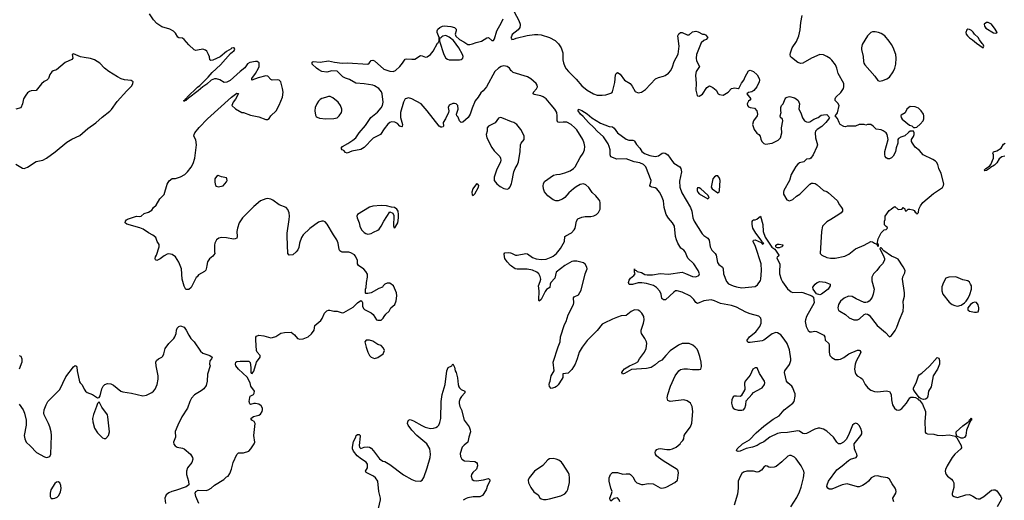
# Model space of a CAD drawing. Header units: inches. Extents: x 1449094 to 1618372, y 389908 to 534307.
# Tile 295 of 494: x 1514216 to 1525799, y 462486 to 468141. Entities that reach past the tile are written whole.
import ezdxf

# ---------------------------------------------------------------- set-up
doc = ezdxf.new("R2010")
doc.units = ezdxf.units.IN
doc.header["$MEASUREMENT"] = 0
doc.layers.add('B5416', color=7, linetype='Continuous')
doc.layers.add('B5426', color=7, linetype='Continuous')

msp = doc.modelspace()

# ---------------------------------------------------------------- linework, layer by layer
at = {"layer": 'B5416', "color": 5}
for points, elevation in [([(1516323, 462450), (1516289, 462531), (1516282, 462570), (1516289, 462591), (1516315, 462605), (1516410, 462601), (1516432, 462608), (1516470, 462630), (1516510, 462666), (1516618, 462730), (1516650, 462762), (1516668, 462772), (1516690, 462802), (1516710, 462854), (1516729, 462931), (1516770, 463025), (1516790, 463045), (1516850, 463046), (1516910, 463063), (1516937, 463090), (1516973, 463150), (1516981, 463170), (1516972, 463250), (1516985, 463390), (1516973, 463413), (1516948, 463430), (1516934, 463450), (1516966, 463474), (1517030, 463488), (1517050, 463501), (1517068, 463530), (1517073, 463550), (1517071, 463571), (1517058, 463598), (1517030, 463617), (1516990, 463627), (1516970, 463627), (1516930, 463615), (1516922, 463622), (1516917, 463650), (1516923, 463697), (1516929, 463711), (1516967, 463733), (1516975, 463745), (1516978, 463770), (1516937, 463830), (1516927, 463870), (1516894, 463934), (1516789, 464030), (1516759, 464070), (1516755, 464090), (1516758, 464110), (1516770, 464118), (1516810, 464123), (1516910, 464123), (1516927, 464107), (1516936, 464050), (1516934, 463990), (1516941, 463981), (1516950, 463978), (1516960, 463990), (1516970, 464007), (1517002, 464110), (1517044, 464170), (1517044, 464190), (1517009, 464230), (1517004, 464250), (1516993, 464370), (1516994, 464406), (1517002, 464418), (1517030, 464431), (1517090, 464423), (1517170, 464399), (1517190, 464401), (1517230, 464415), (1517290, 464451), (1517330, 464461), (1517410, 464465), (1517450, 464432), (1517485, 464390), (1517510, 464381), (1517553, 464387), (1517610, 464410), (1517650, 464445), (1517679, 464490), (1517690, 464542), (1517757, 464603), (1517773, 464627), (1517802, 464690), (1517830, 464717), (1517850, 464724), (1517863, 464723), (1517910, 464711), (1517951, 464711), (1518010, 464691), (1518030, 464696), (1518141, 464759), (1518190, 464811), (1518230, 464838), (1518242, 464830), (1518250, 464814), (1518251, 464770), (1518262, 464742), (1518272, 464730), (1518350, 464691), (1518374, 464674), (1518414, 464610), (1518430, 464605), (1518470, 464606), (1518492, 464628), (1518502, 464650), (1518524, 464676), (1518563, 464710), (1518582, 464750), (1518631, 464789), (1518647, 464833), (1518654, 464894), (1518648, 464928), (1518614, 465010), (1518570, 465042), (1518540, 465040), (1518511, 465029), (1518492, 465010), (1518485, 464995), (1518440, 464980), (1518350, 464929), (1518310, 464918), (1518290, 464918), (1518284, 464924), (1518285, 464970), (1518294, 464990), (1518297, 465050), (1518309, 465110), (1518306, 465146), (1518290, 465178), (1518266, 465206), (1518202, 465250), (1518189, 465270), (1518189, 465310), (1518163, 465363), (1518154, 465374), (1518110, 465399), (1518090, 465404), (1518010, 465405), (1517993, 465413), (1517983, 465423), (1517976, 465436), (1517964, 465510), (1517949, 465550), (1517908, 465608), (1517835, 465735), (1517810, 465762), (1517790, 465769), (1517770, 465769), (1517730, 465759), (1517630, 465686), (1517551, 465610), (1517530, 465577), (1517508, 465512), (1517500, 465460), (1517490, 465435), (1517470, 465409), (1517430, 465374), (1517388, 465370), (1517369, 465390), (1517361, 465590), (1517364, 465630), (1517388, 465790), (1517391, 465830), (1517386, 465870), (1517370, 465909), (1517350, 465932), (1517270, 465962), (1517196, 466016), (1517169, 466030), (1517130, 466036), (1517110, 466034), (1517050, 466008), (1516970, 465944), (1516837, 465810), (1516799, 465750), (1516778, 465690), (1516772, 465650), (1516776, 465590), (1516770, 465569), (1516750, 465561), (1516730, 465560), (1516650, 465575), (1516590, 465578), (1516558, 465570), (1516531, 465550), (1516511, 465510), (1516507, 465490), (1516507, 465410), (1516511, 465389), (1516490, 465358), (1516451, 465329), (1516426, 465294), (1516416, 465250), (1516415, 465225), (1516405, 465195), (1516390, 465178), (1516320, 465140), (1516304, 465116), (1516292, 465108), (1516232, 464990), (1516207, 464967), (1516170, 464966), (1516150, 465006), (1516129, 465089), (1516119, 465210), (1516089, 465289), (1516049, 465350), (1516010, 465378), (1515970, 465385), (1515950, 465382), (1515916, 465364), (1515870, 465326), (1515830, 465309), (1515816, 465316), (1515809, 465330), (1515814, 465350), (1515825, 465370), (1515859, 465470), (1515856, 465496), (1515834, 465530), (1515817, 465577), (1515784, 465604), (1515730, 465632), (1515670, 465675), (1515630, 465692), (1515477, 465737), (1515458, 465750), (1515462, 465770), (1515474, 465786), (1515486, 465794), (1515590, 465831), (1515630, 465826), (1515646, 465830), (1515679, 465861), (1515730, 465878), (1515770, 465902), (1515789, 465930), (1515822, 465958), (1515865, 466035), (1515916, 466084), (1515953, 466207), (1515974, 466246), (1516010, 466271), (1516050, 466271), (1516109, 466291), (1516159, 466321), (1516190, 466351), (1516234, 466406), (1516259, 466450), (1516278, 466510), (1516296, 466670), (1516289, 466729), (1516265, 466770), (1516267, 466790), (1516278, 466810), (1516328, 466872), (1516425, 466975), (1516709, 467231), (1516770, 467275), (1516790, 467274), (1516754, 467206), (1516728, 467170), (1516711, 467130), (1516754, 467094), (1516830, 467051), (1516850, 467051), (1516930, 467019), (1517030, 466999), (1517110, 466965), (1517130, 466965), (1517150, 466979), (1517171, 467009), (1517232, 467070), (1517270, 467136), (1517308, 467230), (1517314, 467290), (1517308, 467330), (1517289, 467409), (1517270, 467430), (1517250, 467433), (1517188, 467428), (1517170, 467436), (1517136, 467476), (1517110, 467481), (1517021, 467459), (1516946, 467430), (1516949, 467450), (1516992, 467508), (1517026, 467570), (1517032, 467590), (1517034, 467634), (1517010, 467649), (1516990, 467649), (1516924, 467636), (1516897, 467623), (1516864, 467576), (1516810, 467533), (1516694, 467426), (1516655, 467405), (1516623, 467403), (1516570, 467435), (1516530, 467447), (1516510, 467447), (1516469, 467431), (1516416, 467384), (1516369, 467351), (1516317, 467303), (1516201, 467219), (1516190, 467206), (1516177, 467203), (1516170, 467190), (1516153, 467187), (1516150, 467178), (1516147, 467190), (1516155, 467195), (1516168, 467192), (1516163, 467203), (1516166, 467210), (1516181, 467219), (1516185, 467230), (1516310, 467348), (1516334, 467366), (1516435, 467465), (1516481, 467519), (1516578, 467610), (1516696, 467744), (1516718, 467762), (1516735, 467770), (1516748, 467790), (1516738, 467810), (1516730, 467812), (1516710, 467805), (1516703, 467797), (1516650, 467768), (1516574, 467706), (1516490, 467667), (1516463, 467663), (1516455, 467670), (1516450, 467706), (1516439, 467730), (1516417, 467770), (1516402, 467782), (1516370, 467794), (1516310, 467781), (1516290, 467780), (1516270, 467786), (1516205, 467845), (1516150, 467908), (1516130, 467922), (1516088, 467928), (1516076, 467936), (1516050, 467983), (1516025, 468005), (1515981, 468030), (1515890, 468058), (1515830, 468096), (1515790, 468139), (1515745, 468210)], 660), ([(1520000, 467538), (1519999, 467539), (1519980, 467570), (1519952, 467590), (1519910, 467598), (1519880, 467590), (1519850, 467571), (1519806, 467530), (1519708, 467350), (1519670, 467305), (1519641, 467279), (1519610, 467230), (1519574, 467186), (1519538, 467102), (1519517, 467030), (1519491, 466989), (1519430, 466936), (1519409, 466930), (1519392, 466950), (1519374, 466994), (1519359, 467010), (1519355, 467030), (1519373, 467087), (1519369, 467130), (1519350, 467152), (1519330, 467157), (1519310, 467154), (1519270, 467135), (1519255, 467110), (1519264, 467070), (1519262, 467050), (1519226, 466974), (1519196, 466930), (1519202, 466890), (1519198, 466882), (1519184, 466876), (1519170, 466877), (1519149, 466890), (1519009, 467070), (1518939, 467150), (1518830, 467212), (1518790, 467221), (1518765, 467215), (1518750, 467209), (1518731, 467170), (1518696, 467050), (1518698, 466990), (1518718, 466910), (1518716, 466884), (1518710, 466881), (1518690, 466890), (1518659, 466919), (1518630, 466936), (1518590, 466940), (1518570, 466931), (1518548, 466912), (1518503, 466857), (1518462, 466790), (1518373, 466747), (1518270, 466638), (1518230, 466615), (1518125, 466595), (1518070, 466569), (1518050, 466578), (1518030, 466602), (1518009, 466609), (1517998, 466630), (1518015, 466650), (1518077, 466683), (1518136, 466724), (1518169, 466751), (1518208, 466810), (1518285, 466895), (1518347, 466990), (1518425, 467055), (1518470, 467104), (1518484, 467130), (1518493, 467170), (1518482, 467270), (1518472, 467292), (1518440, 467330), (1518390, 467364), (1518370, 467371), (1518270, 467387), (1518170, 467396), (1518097, 467437), (1518050, 467452), (1518019, 467470), (1517950, 467534), (1517890, 467539), (1517830, 467525), (1517770, 467533), (1517735, 467550), (1517709, 467570), (1517658, 467618), (1517655, 467630), (1517658, 467642), (1517670, 467651), (1517750, 467641), (1517850, 467659), (1517921, 467641), (1518010, 467631), (1518073, 467633), (1518310, 467619), (1518329, 467630), (1518350, 467662), (1518370, 467666), (1518390, 467656), (1518501, 467561), (1518570, 467534), (1518610, 467532), (1518636, 467544), (1518688, 467592), (1518720, 467630), (1518750, 467676), (1518770, 467681), (1518830, 467675), (1518863, 467677), (1518930, 467718), (1518950, 467717), (1518990, 467702), (1519010, 467704), (1519049, 467730), (1519082, 467770), (1519130, 467865), (1519138, 467870), (1519149, 467891), (1519149, 467930), (1519129, 467991), (1519129, 468011), (1519135, 468030), (1519158, 468050), (1519190, 468066), (1519210, 468070), (1519290, 468063), (1519331, 468050), (1519351, 468030), (1519351, 468010), (1519339, 467970), (1519346, 467946), (1519390, 467910), (1519442, 467882), (1519490, 467850), (1519511, 467849), (1519544, 467856), (1519587, 467873), (1519650, 467890), (1519710, 467928), (1519730, 467933), (1519770, 467896), (1519790, 467896), (1519803, 467917), (1519828, 468010), (1519886, 468110), (1519902, 468150)], 640), ([(1520000, 467945), (1519994, 467930), (1520000, 467920)], 640), ([(1514170, 466443), (1514250, 466395), (1514270, 466390), (1514310, 466406), (1514410, 466472), (1514490, 466490), (1514530, 466510), (1514634, 466586), (1514770, 466699), (1514830, 466735), (1514923, 466777), (1515020, 466860), (1515114, 466926), (1515186, 466994), (1515276, 467064), (1515296, 467084), (1515362, 467178), (1515475, 467305), (1515537, 467363), (1515548, 467390), (1515551, 467411), (1515527, 467427), (1515450, 467434), (1515410, 467446), (1515367, 467467), (1515267, 467530), (1515216, 467570), (1515161, 467630), (1515096, 467670), (1515050, 467686), (1514975, 467695), (1514930, 467706), (1514850, 467738), (1514835, 467730), (1514841, 467690), (1514830, 467674), (1514750, 467637), (1514650, 467553), (1514610, 467539), (1514593, 467527), (1514570, 467495), (1514555, 467450), (1514535, 467430), (1514506, 467414), (1514474, 467386), (1514411, 467310), (1514350, 467304), (1514330, 467295), (1514310, 467279), (1514287, 467253), (1514261, 467210), (1514248, 467150), (1514230, 467105), (1514170, 467087)], 680), ([(1520000, 466941), (1519890, 466985), (1519870, 466989), (1519850, 466982), (1519810, 466929), (1519730, 466889), (1519716, 466870), (1519715, 466830), (1519703, 466790), (1519713, 466750), (1519770, 466639), (1519797, 466597), (1519863, 466530), (1519874, 466510), (1519876, 466490), (1519871, 466470), (1519826, 466370), (1519799, 466290), (1519799, 466250), (1519831, 466210), (1519870, 466178), (1519910, 466156), (1519950, 466147), (1519970, 466156), (1519987, 466173), (1520000, 466214)], 660), ([(1520000, 465241), (1519990, 465248), (1519950, 465294), (1519925, 465330), (1519918, 465350), (1519914, 465386), (1519923, 465397), (1519970, 465401), (1519990, 465397), (1520000, 465393)], 640), ([(1514210, 463618), (1514256, 463550), (1514275, 463510), (1514291, 463430), (1514291, 463370), (1514271, 463250), (1514276, 463210), (1514292, 463170), (1514344, 463124), (1514414, 463050), (1514510, 462998), (1514530, 462991), (1514548, 462992), (1514570, 463002), (1514581, 463030), (1514589, 463250), (1514586, 463290), (1514573, 463350), (1514557, 463390), (1514505, 463490), (1514501, 463510), (1514506, 463550), (1514527, 463610), (1514549, 463650), (1514687, 463790), (1514759, 463941), (1514850, 464056), (1514870, 464071), (1514884, 464064), (1514890, 464054), (1514891, 464009), (1514921, 463881), (1514926, 463870), (1514950, 463845), (1514974, 463794), (1514990, 463771), (1515010, 463756), (1515071, 463731), (1515130, 463692), (1515150, 463694), (1515163, 463717), (1515184, 463796), (1515199, 463830), (1515218, 463850), (1515250, 463859), (1515290, 463855), (1515321, 463841), (1515406, 463770), (1515430, 463761), (1515530, 463748), (1515665, 463715), (1515710, 463723), (1515770, 463753), (1515790, 463771), (1515810, 463795), (1515834, 463850), (1515846, 463910), (1515846, 463950), (1515822, 464070), (1515819, 464110), (1515825, 464130), (1515849, 464151), (1515889, 464170), (1515899, 464181), (1515913, 464210), (1515927, 464273), (1515970, 464332), (1516029, 464391), (1516042, 464410), (1516059, 464450), (1516062, 464490), (1516070, 464512), (1516090, 464531), (1516110, 464538), (1516150, 464522), (1516176, 464490), (1516205, 464430), (1516230, 464392), (1516270, 464352), (1516343, 464243), (1516370, 464218), (1516454, 464190), (1516482, 464170), (1516474, 464150), (1516452, 464128), (1516451, 464090), (1516458, 464070), (1516426, 463970), (1516423, 463890), (1516410, 463838), (1516381, 463799), (1516350, 463773), (1516274, 463726), (1516239, 463690), (1516219, 463650), (1516191, 463570), (1516125, 463470), (1516076, 463370), (1516046, 463294), (1516048, 463230), (1516025, 463170), (1516030, 463147), (1516046, 463126), (1516070, 463113), (1516130, 463099), (1516150, 463090), (1516225, 463030), (1516250, 462990), (1516253, 462970), (1516240, 462930), (1516192, 462868), (1516178, 462830), (1516179, 462790), (1516203, 462710), (1516206, 462670), (1516176, 462644), (1516050, 462601), (1516005, 462590), (1515970, 462573), (1515941, 462550), (1515924, 462510), (1515931, 462450)], 660), ([(1514210, 464192), (1514230, 464182), (1514241, 464150), (1514241, 464110), (1514211, 464030)], 660), ([(1518423, 462323), (1518462, 462490), (1518462, 462510), (1518441, 462590), (1518428, 462710), (1518401, 462750), (1518378, 462770), (1518292, 462812), (1518283, 462830), (1518306, 462870), (1518308, 462910), (1518294, 462934), (1518237, 462970), (1518188, 463010), (1518143, 463063), (1518133, 463090), (1518131, 463110), (1518143, 463177), (1518169, 463230), (1518173, 463250), (1518190, 463262), (1518210, 463259), (1518221, 463250), (1518222, 463242), (1518211, 463130), (1518215, 463110), (1518222, 463102), (1518230, 463097), (1518269, 463111), (1518310, 463114), (1518330, 463111), (1518350, 463100), (1518379, 463070), (1518450, 462976), (1518490, 462947), (1518510, 462941), (1518570, 462908), (1518730, 462787), (1518830, 462732), (1518870, 462715), (1518930, 462713), (1518950, 462722), (1518970, 462755), (1519010, 462867), (1519045, 462990), (1519048, 463028), (1519040, 463090), (1519007, 463150), (1518888, 463250), (1518830, 463310), (1518786, 463370), (1518779, 463390), (1518781, 463410), (1518790, 463431), (1518810, 463437), (1518850, 463420), (1518946, 463366), (1518988, 463348), (1519050, 463333), (1519085, 463335), (1519110, 463341), (1519130, 463353), (1519146, 463370), (1519160, 463400), (1519172, 463448), (1519175, 463650), (1519188, 463730), (1519220, 463850), (1519241, 464010), (1519258, 464050), (1519298, 464070), (1519310, 464092), (1519330, 464054), (1519340, 464010), (1519350, 463990), (1519366, 463926), (1519374, 463850), (1519382, 463822), (1519389, 463809), (1519410, 463791), (1519451, 463770), (1519451, 463750), (1519412, 463708), (1519396, 463684), (1519385, 463650), (1519386, 463626), (1519395, 463590), (1519412, 463550), (1519446, 463430), (1519503, 463350), (1519517, 463317), (1519521, 463290), (1519498, 463230), (1519487, 463170), (1519444, 463136), (1519422, 463110), (1519397, 463037), (1519401, 463001), (1519419, 462970), (1519450, 462951), (1519570, 462942), (1519590, 462931), (1519598, 462918), (1519602, 462890), (1519590, 462854), (1519547, 462813), (1519531, 462790), (1519526, 462770), (1519539, 462730), (1519559, 462719), (1519590, 462717), (1519671, 462729), (1519730, 462744), (1519747, 462727), (1519748, 462710), (1519721, 462659), (1519705, 462610), (1519659, 462541), (1519630, 462526), (1519550, 462529), (1519490, 462517), (1519470, 462508), (1519434, 462486)], 640)]:
    msp.add_lwpolyline(points, dxfattribs=dict(at, elevation=elevation))
for points, elevation in [([(1519230, 467955), (1519194, 467946), (1519181, 467939), (1519170, 467926), (1519158, 467922), (1519153, 467907), (1519153, 467887), (1519206, 467730), (1519229, 467689), (1519250, 467675), (1519270, 467669), (1519390, 467669), (1519410, 467673), (1519429, 467690), (1519432, 467710), (1519427, 467730), (1519384, 467810), (1519318, 467898), (1519270, 467935)], 640), ([(1517870, 467236), (1517850, 467236), (1517813, 467227), (1517770, 467215), (1517750, 467203), (1517730, 467181), (1517711, 467150), (1517693, 467110), (1517688, 467068), (1517697, 467017), (1517703, 467003), (1517714, 466994), (1517744, 466984), (1517816, 466976), (1517910, 466979), (1517950, 466988), (1517976, 467010), (1518001, 467050), (1518005, 467070), (1518005, 467090), (1517989, 467130), (1517961, 467170), (1517902, 467222)], 660), ([(1516550, 466308), (1516530, 466298), (1516512, 466270), (1516511, 466230), (1516518, 466190), (1516530, 466181), (1516550, 466176), (1516610, 466186), (1516650, 466232), (1516656, 466250), (1516655, 466270), (1516650, 466279), (1516592, 466292)], 660), ([(1519590, 466208), (1519547, 466150), (1519536, 466110), (1519541, 466081), (1519550, 466072), (1519570, 466092), (1519615, 466170), (1519618, 466190), (1519607, 466207)], 660), ([(1518470, 465955), (1518370, 465949), (1518330, 465935), (1518192, 465850), (1518182, 465830), (1518186, 465810), (1518211, 465751), (1518219, 465710), (1518239, 465670), (1518270, 465638), (1518290, 465626), (1518310, 465619), (1518350, 465624), (1518379, 465641), (1518430, 465663), (1518444, 465676), (1518470, 465710), (1518499, 465770), (1518570, 465882), (1518604, 465864), (1518617, 465837), (1518613, 465713), (1518618, 465698), (1518630, 465694), (1518664, 465750), (1518673, 465810), (1518674, 465850), (1518668, 465890), (1518653, 465913), (1518626, 465930), (1518590, 465935), (1518532, 465952)], 660), ([(1518330, 464369), (1518291, 464369), (1518278, 464350), (1518291, 464290), (1518310, 464231), (1518330, 464191), (1518350, 464171), (1518390, 464156), (1518430, 464167), (1518493, 464210), (1518506, 464250), (1518498, 464278), (1518470, 464306), (1518430, 464321), (1518370, 464360)], 660), ([(1515150, 463646), (1515130, 463626), (1515121, 463590), (1515085, 463495), (1515073, 463450), (1515075, 463410), (1515095, 463335), (1515130, 463282), (1515190, 463222), (1515210, 463212), (1515230, 463212), (1515262, 463250), (1515273, 463290), (1515255, 463470), (1515249, 463490), (1515183, 463583)], 660), ([(1514670, 462704), (1514650, 462699), (1514630, 462683), (1514584, 462610), (1514574, 462570), (1514576, 462530), (1514588, 462508), (1514610, 462508), (1514630, 462511), (1514657, 462523), (1514677, 462543), (1514696, 462584), (1514704, 462624), (1514701, 462661), (1514690, 462693)], 660)]:
    msp.add_lwpolyline(points, close=True, dxfattribs=dict(at, elevation=elevation))
at = {"layer": 'B5426', "color": 5}
for points, elevation in [([(1520000, 468329), (1520010, 468310), (1520035, 468235), (1520088, 468130), (1520104, 468090), (1520105, 468075), (1520101, 468050), (1520079, 468021), (1520010, 467969), (1520000, 467945)], 640), ([(1520000, 467920), (1520006, 467910), (1520030, 467911), (1520056, 467924), (1520186, 467954), (1520273, 467967), (1520310, 467968), (1520350, 467963), (1520448, 467932), (1520516, 467896), (1520556, 467856), (1520587, 467810), (1520604, 467750), (1520605, 467670), (1520613, 467633), (1520629, 467590), (1520645, 467565), (1520673, 467530), (1520762, 467442), (1520830, 467363), (1520891, 467311), (1520967, 467267), (1521010, 467255), (1521070, 467252), (1521110, 467256), (1521181, 467279), (1521190, 467291), (1521219, 467401), (1521227, 467493), (1521233, 467507), (1521250, 467518), (1521280, 467500), (1521330, 467430), (1521396, 467390), (1521421, 467361), (1521456, 467296), (1521490, 467279), (1521530, 467287), (1521579, 467321), (1521695, 467445), (1521730, 467462), (1521790, 467475), (1521810, 467484), (1521848, 467512), (1521875, 467545), (1521895, 467585), (1521914, 467650), (1521964, 467736), (1521975, 467830), (1521960, 467950), (1521970, 467976), (1521990, 467991), (1522010, 467991), (1522070, 467965), (1522090, 467965), (1522130, 467999), (1522170, 468005), (1522199, 467999), (1522250, 467971), (1522270, 467971), (1522283, 467963), (1522312, 467930), (1522292, 467910), (1522263, 467897), (1522232, 467868), (1522179, 467730), (1522174, 467690), (1522179, 467659), (1522214, 467590), (1522175, 467530), (1522166, 467490), (1522173, 467390), (1522171, 467311), (1522186, 467250), (1522190, 467245), (1522210, 467241), (1522250, 467266), (1522298, 467342), (1522330, 467365), (1522370, 467345), (1522410, 467311), (1522432, 467270), (1522450, 467261), (1522490, 467255), (1522550, 467287), (1522590, 467331), (1522630, 467339), (1522670, 467331), (1522680, 467340), (1522707, 467393), (1522734, 467430), (1522749, 467470), (1522790, 467538), (1522810, 467546), (1522850, 467531), (1522893, 467493), (1522916, 467450), (1522921, 467430), (1522916, 467410), (1522887, 467353), (1522853, 467307), (1522828, 467292), (1522790, 467286), (1522771, 467270), (1522818, 467210), (1522807, 467193), (1522790, 467184), (1522774, 467150), (1522779, 467130), (1522790, 467116), (1522810, 467107), (1522859, 467099), (1522886, 467070), (1522895, 467030), (1522891, 467010), (1522847, 466950), (1522836, 466910), (1522858, 466850), (1522887, 466807), (1522910, 466791), (1522926, 466770), (1522934, 466734), (1522946, 466710), (1522970, 466685), (1522990, 466676), (1523070, 466688), (1523137, 466723), (1523168, 466752), (1523183, 466810), (1523177, 466870), (1523195, 466950), (1523189, 466969), (1523168, 466990), (1523162, 467010), (1523175, 467050), (1523169, 467069), (1523169, 467110), (1523178, 467130), (1523198, 467150), (1523222, 467210), (1523230, 467222), (1523246, 467230), (1523270, 467236), (1523330, 467222), (1523351, 467211), (1523372, 467190), (1523391, 467150), (1523384, 467124), (1523382, 467090), (1523405, 467045), (1523425, 466985), (1523450, 466951), (1523470, 466941), (1523490, 466936), (1523510, 466941), (1523558, 466970), (1523609, 466991), (1523644, 467016), (1523670, 467023), (1523710, 467025), (1523742, 466990), (1523732, 466970), (1523701, 466930), (1523654, 466886), (1523596, 466850), (1523579, 466830), (1523574, 466810), (1523577, 466750), (1523601, 466670), (1523594, 466646), (1523551, 466550), (1523522, 466510), (1523510, 466504), (1523470, 466499), (1523442, 466470), (1523390, 466456), (1523370, 466441), (1523347, 466413), (1523290, 466319), (1523271, 466250), (1523207, 466130), (1523201, 466110), (1523202, 466090), (1523242, 466022), (1523270, 466011), (1523290, 466018), (1523310, 466026), (1523355, 466065), (1523395, 466090), (1523510, 466205), (1523530, 466217), (1523550, 466218), (1523572, 466212), (1523597, 466197), (1523670, 466133), (1523710, 466119), (1523730, 466106), (1523833, 466013), (1523861, 465961), (1523885, 465930), (1523895, 465910), (1523895, 465890), (1523879, 465870), (1523854, 465850), (1523760, 465790), (1523710, 465764), (1523662, 465710), (1523649, 465649), (1523631, 465391), (1523652, 465370), (1523710, 465345), (1523755, 465335), (1523810, 465336), (1523922, 465358), (1523970, 465382), (1524050, 465447), (1524150, 465488), (1524230, 465531), (1524250, 465526), (1524270, 465511), (1524300, 465500), (1524310, 465474), (1524318, 465482), (1524318, 465490), (1524310, 465506), (1524302, 465502), (1524316, 465564), (1524350, 465634), (1524386, 465670), (1524410, 465674), (1524426, 465690), (1524422, 465702), (1524410, 465706), (1524388, 465728), (1524388, 465770), (1524398, 465790), (1524398, 465830), (1524443, 465897), (1524468, 465910), (1524490, 465932), (1524510, 465942), (1524550, 465907), (1524589, 465911), (1524602, 465918), (1524611, 465931), (1524630, 465914), (1524634, 465894), (1524650, 465892), (1524668, 465910), (1524687, 465913), (1524724, 465904), (1524737, 465897), (1524750, 465878), (1524766, 465866), (1524770, 465854), (1524788, 465872), (1524794, 465910), (1524813, 465950), (1524841, 465990), (1524965, 466095), (1525070, 466166), (1525085, 466190), (1525087, 466210), (1525057, 466330), (1525030, 466389), (1525018, 466438), (1525003, 466463), (1524990, 466478), (1524958, 466498), (1524846, 466550), (1524802, 466602), (1524750, 466641), (1524717, 466690), (1524709, 466710), (1524709, 466730), (1524730, 466765), (1524739, 466790), (1524739, 466810), (1524730, 466828), (1524690, 466829), (1524670, 466815), (1524630, 466775), (1524580, 466760), (1524555, 466745), (1524546, 466730), (1524545, 466690), (1524525, 466635), (1524519, 466590), (1524510, 466569), (1524490, 466535), (1524470, 466514), (1524450, 466504), (1524430, 466504), (1524410, 466515), (1524399, 466530), (1524394, 466554), (1524393, 466590), (1524433, 466730), (1524419, 466790), (1524409, 466810), (1524399, 466819), (1524375, 466835), (1524350, 466844), (1524290, 466855), (1524258, 466890), (1524230, 466908), (1524190, 466908), (1524170, 466902), (1524150, 466908), (1524090, 466908), (1524050, 466888), (1523951, 466889), (1523930, 466882), (1523910, 466884), (1523869, 466910), (1523855, 466930), (1523838, 466978), (1523808, 467010), (1523830, 467034), (1523835, 467045), (1523855, 467130), (1523840, 467160), (1523808, 467190), (1523808, 467210), (1523818, 467230), (1523875, 467285), (1523909, 467330), (1523913, 467350), (1523912, 467390), (1523843, 467510), (1523830, 467570), (1523814, 467610), (1523770, 467667), (1523750, 467684), (1523710, 467710), (1523670, 467727), (1523630, 467732), (1523530, 467690), (1523430, 467629), (1523405, 467625), (1523370, 467639), (1523295, 467695), (1523285, 467710), (1523281, 467730), (1523284, 467750), (1523302, 467810), (1523356, 467884), (1523383, 467950), (1523398, 468022), (1523406, 468110), (1523422, 468190)], 640), ([(1520000, 465393), (1520050, 465371), (1520070, 465371), (1520170, 465390), (1520190, 465385), (1520250, 465342), (1520290, 465329), (1520350, 465319), (1520410, 465324), (1520470, 465346), (1520490, 465357), (1520530, 465392), (1520578, 465450), (1520625, 465530), (1520631, 465589), (1520640, 465600), (1520706, 465634), (1520738, 465670), (1520750, 465690), (1520765, 465770), (1520783, 465797), (1520830, 465819), (1520870, 465826), (1520934, 465826), (1520970, 465835), (1521002, 465850), (1521026, 465874), (1521044, 465910), (1521046, 465986), (1521039, 466010), (1521030, 466024), (1520992, 466070), (1520950, 466107), (1520910, 466165), (1520877, 466197), (1520850, 466210), (1520810, 466201), (1520764, 466176), (1520730, 466153), (1520675, 466105), (1520630, 466048), (1520603, 466030), (1520550, 466011), (1520522, 466010), (1520490, 466023), (1520430, 466069), (1520390, 466115), (1520377, 466150), (1520374, 466186), (1520377, 466210), (1520390, 466236), (1520494, 466310), (1520530, 466320), (1520575, 466325), (1520630, 466340), (1520690, 466364), (1520731, 466390), (1520750, 466410), (1520810, 466518), (1520846, 466570), (1520861, 466610), (1520864, 466650), (1520856, 466690), (1520839, 466730), (1520770, 466844), (1520748, 466870), (1520702, 466910), (1520654, 466934), (1520610, 466937), (1520570, 466931), (1520550, 466935), (1520540, 466950), (1520540, 467010), (1520534, 467050), (1520513, 467090), (1520470, 467140), (1520409, 467209), (1520375, 467235), (1520347, 467247), (1520270, 467261), (1520255, 467270), (1520261, 467290), (1520294, 467326), (1520306, 467350), (1520302, 467370), (1520290, 467390), (1520230, 467446), (1520190, 467470), (1520020, 467520), (1520000, 467538)], 640), ([(1524500, 462470), (1524490, 462490), (1524488, 462510), (1524522, 462570), (1524527, 462590), (1524524, 462610), (1524515, 462630), (1524479, 462679), (1524450, 462735), (1524424, 462750), (1524350, 462761), (1524310, 462773), (1524270, 462771), (1524233, 462750), (1524201, 462710), (1524174, 462686), (1524130, 462660), (1524090, 462645), (1524070, 462645), (1523950, 462680), (1523890, 462667), (1523770, 462618), (1523738, 462618), (1523721, 462630), (1523713, 462650), (1523715, 462670), (1523730, 462710), (1523830, 462844), (1523893, 462890), (1523965, 462955), (1523990, 462970), (1524055, 462990), (1524069, 463010), (1524065, 463030), (1524052, 463052), (1524038, 463090), (1524033, 463150), (1524110, 463247), (1524121, 463270), (1524122, 463290), (1524110, 463330), (1524090, 463366), (1524070, 463387), (1524050, 463392), (1524033, 463387), (1524014, 463370), (1523966, 463254), (1523938, 463202), (1523909, 463171), (1523870, 463152), (1523850, 463152), (1523830, 463172), (1523790, 463230), (1523710, 463298), (1523670, 463324), (1523630, 463337), (1523610, 463335), (1523570, 463322), (1523470, 463272), (1523450, 463267), (1523430, 463272), (1523390, 463300), (1523370, 463305), (1523250, 463286), (1523170, 463281), (1523130, 463272), (1523040, 463230), (1522970, 463175), (1522926, 463154), (1522890, 463130), (1522835, 463110), (1522764, 463096), (1522690, 463064), (1522670, 463061), (1522647, 463067), (1522658, 463090), (1522721, 463150), (1522802, 463198), (1522880, 463280), (1522970, 463357), (1523080, 463440), (1523150, 463479), (1523210, 463550), (1523311, 463630), (1523327, 463650), (1523339, 463710), (1523338, 463738), (1523328, 463768), (1523312, 463810), (1523298, 463830), (1523251, 463870), (1523235, 463890), (1523214, 463990), (1523218, 464010), (1523270, 464085), (1523287, 464130), (1523287, 464150), (1523270, 464256), (1523244, 464330), (1523210, 464384), (1523170, 464432), (1523130, 464457), (1523110, 464459), (1523070, 464444), (1522970, 464372), (1522950, 464363), (1522810, 464342), (1522790, 464343), (1522778, 464350), (1522774, 464370), (1522800, 464410), (1522876, 464470), (1522922, 464530), (1522937, 464570), (1522939, 464610), (1522934, 464630), (1522911, 464651), (1522810, 464679), (1522758, 464698), (1522650, 464757), (1522590, 464777), (1522460, 464800), (1522390, 464834), (1522350, 464844), (1522265, 464835), (1522190, 464802), (1522170, 464815), (1522148, 464850), (1522106, 464890), (1522010, 464936), (1521950, 464952), (1521930, 464950), (1521910, 464937), (1521813, 464847), (1521790, 464844), (1521770, 464861), (1521762, 464910), (1521746, 464946), (1521706, 464990), (1521672, 465012), (1521590, 465039), (1521533, 465047), (1521490, 465047), (1521425, 465025), (1521386, 465026), (1521379, 465050), (1521384, 465076), (1521401, 465099), (1521442, 465130), (1521458, 465150), (1521448, 465172), (1521450, 465211), (1521454, 465194), (1521470, 465192), (1521480, 465180), (1521530, 465167), (1521570, 465142), (1521598, 465138), (1521659, 465141), (1521750, 465154), (1521850, 465149), (1522009, 465169), (1522050, 465156), (1522130, 465119), (1522170, 465115), (1522205, 465130), (1522213, 465150), (1522198, 465190), (1522146, 465270), (1522077, 465337), (1522043, 465410), (1522028, 465428), (1521992, 465452), (1521958, 465510), (1521942, 465550), (1521932, 465590), (1521918, 465710), (1521897, 465750), (1521847, 465807), (1521822, 465850), (1521799, 465930), (1521789, 466010), (1521767, 466070), (1521743, 466110), (1521710, 466151), (1521690, 466163), (1521651, 466171), (1521638, 466178), (1521630, 466190), (1521642, 466230), (1521644, 466250), (1521583, 466410), (1521556, 466436), (1521510, 466458), (1521443, 466470), (1521350, 466503), (1521242, 466502), (1521170, 466529), (1521163, 466550), (1521161, 466610), (1521150, 466650), (1521139, 466679), (1521101, 466741), (1521083, 466763), (1521008, 466830), (1520971, 466871), (1520906, 466930), (1520843, 467003), (1520813, 467030), (1520787, 467070), (1520788, 467090), (1520830, 467071), (1520892, 467032), (1520946, 466986), (1521050, 466922), (1521150, 466884), (1521190, 466879), (1521210, 466863), (1521250, 466810), (1521350, 466734), (1521382, 466722), (1521430, 466723), (1521439, 466719), (1521450, 466711), (1521473, 466673), (1521510, 466630), (1521536, 466590), (1521566, 466566), (1521630, 466542), (1521690, 466533), (1521730, 466540), (1521773, 466570), (1521790, 466574), (1521810, 466569), (1521842, 466550), (1521894, 466474), (1521913, 466453), (1521980, 466410), (1521994, 466390), (1522000, 466350), (1521979, 466241), (1521982, 466170), (1522004, 466104), (1522109, 465930), (1522122, 465890), (1522135, 465810), (1522149, 465770), (1522243, 465623), (1522263, 465603), (1522312, 465572), (1522320, 465560), (1522326, 465546), (1522337, 465470), (1522357, 465430), (1522396, 465390), (1522408, 465370), (1522424, 465284), (1522441, 465261), (1522482, 465230), (1522491, 465211), (1522497, 465150), (1522530, 465059), (1522553, 465033), (1522608, 465008), (1522650, 464997), (1522710, 464988), (1522870, 465001), (1522897, 465023), (1522930, 465071), (1522936, 465090), (1522943, 465190), (1522939, 465270), (1522871, 465471), (1522843, 465530), (1522850, 465547), (1522870, 465550), (1522938, 465518), (1522950, 465505), (1522958, 465502), (1522969, 465510), (1522956, 465516), (1522951, 465530), (1522874, 465630), (1522842, 465690), (1522832, 465730), (1522833, 465767), (1522840, 465780), (1522850, 465786), (1522870, 465787), (1522886, 465794), (1522930, 465831), (1522960, 465730), (1522964, 465650), (1522984, 465584), (1523063, 465463), (1523100, 465440), (1523145, 465370), (1523141, 465359), (1523126, 465350), (1523124, 465336), (1523157, 465270), (1523160, 465250), (1523154, 465190), (1523156, 465150), (1523174, 465090), (1523190, 465056), (1523250, 464976), (1523290, 464939), (1523310, 464933), (1523410, 464934), (1523430, 464930), (1523533, 464893), (1523556, 464876), (1523561, 464810), (1523470, 464650), (1523461, 464610), (1523458, 464590), (1523468, 464530), (1523490, 464486), (1523510, 464470), (1523530, 464469), (1523570, 464475), (1523590, 464473), (1523674, 464430), (1523689, 464410), (1523693, 464370), (1523735, 464330), (1523739, 464310), (1523737, 464230), (1523748, 464190), (1523770, 464165), (1523810, 464144), (1523850, 464142), (1523870, 464148), (1523910, 464167), (1523970, 464211), (1524070, 464254), (1524090, 464254), (1524099, 464250), (1524110, 464230), (1524105, 464210), (1524055, 464125), (1524043, 464090), (1524038, 464030), (1524044, 463990), (1524052, 463972), (1524069, 463949), (1524110, 463928), (1524131, 463911), (1524161, 463850), (1524195, 463810), (1524230, 463781), (1524270, 463767), (1524310, 463764), (1524410, 463776), (1524450, 463767), (1524466, 463730), (1524470, 463670), (1524483, 463610), (1524506, 463570), (1524530, 463550), (1524550, 463546), (1524570, 463550), (1524595, 463565), (1524650, 463630), (1524688, 463692), (1524700, 463700), (1524730, 463701), (1524754, 463694), (1524782, 463682), (1524790, 463670), (1524803, 463663), (1524838, 463618), (1524870, 463530), (1524873, 463507), (1524864, 463410), (1524866, 463306), (1524868, 463288), (1524877, 463277), (1524894, 463270), (1524970, 463265), (1525010, 463254), (1525069, 463249), (1525150, 463258), (1525219, 463239), (1525240, 463220), (1525292, 463130), (1525295, 463105), (1525288, 463090), (1525218, 463030), (1525186, 462990), (1525125, 462890), (1525107, 462850), (1525104, 462830), (1525107, 462810), (1525116, 462790), (1525131, 462771), (1525176, 462736), (1525194, 462714), (1525204, 462690), (1525204, 462636), (1525185, 462565), (1525185, 462550), (1525190, 462542), (1525210, 462531), (1525250, 462521), (1525348, 462552), (1525390, 462553), (1525430, 462535), (1525470, 462506), (1525490, 462502), (1525510, 462504), (1525556, 462530), (1525650, 462604), (1525670, 462610), (1525690, 462610), (1525710, 462596), (1525758, 462530), (1525766, 462510), (1525763, 462490), (1525714, 462410)], 620), ([(1520000, 466214), (1520005, 466230), (1520031, 466350), (1520046, 466390), (1520070, 466430), (1520084, 466470), (1520105, 466590), (1520109, 466670), (1520117, 466690), (1520149, 466730), (1520149, 466770), (1520144, 466790), (1520113, 466850), (1520064, 466910), (1520030, 466930), (1520000, 466941)], 660), ([(1525806, 466534), (1525770, 466527), (1525737, 466503), (1525710, 466458), (1525684, 466430), (1525636, 466404), (1525625, 466390), (1525590, 466366), (1525570, 466362), (1525562, 466370), (1525582, 466390), (1525624, 466416), (1525641, 466439), (1525670, 466510), (1525672, 466552), (1525664, 466570), (1525673, 466587), (1525710, 466600), (1525761, 466630), (1525790, 466676), (1525809, 466690)], 620), ([(1521275, 462470), (1521269, 462490), (1521250, 462514), (1521210, 462509), (1521170, 462478), (1521162, 462490), (1521159, 462510), (1521179, 462561), (1521184, 462590), (1521169, 462630), (1521149, 462710), (1521149, 462750), (1521168, 462790), (1521190, 462812), (1521250, 462812), (1521310, 462792), (1521350, 462798), (1521390, 462796), (1521402, 462790), (1521430, 462762), (1521456, 462710), (1521478, 462690), (1521530, 462672), (1521550, 462672), (1521610, 462685), (1521670, 462679), (1521750, 462634), (1521770, 462630), (1521810, 462635), (1521830, 462644), (1521925, 462695), (1521955, 462725), (1521968, 462810), (1521964, 462830), (1521959, 462839), (1521949, 462850), (1521785, 462950), (1521732, 462990), (1521709, 463010), (1521696, 463030), (1521692, 463050), (1521695, 463065), (1521710, 463084), (1521730, 463092), (1521750, 463094), (1521830, 463084), (1521870, 463086), (1521894, 463090), (1521939, 463110), (1521986, 463150), (1521995, 463165), (1522019, 463190), (1522029, 463210), (1522033, 463250), (1522043, 463270), (1522109, 463350), (1522125, 463395), (1522136, 463530), (1522127, 463590), (1522106, 463630), (1522070, 463658), (1522030, 463667), (1521867, 463647), (1521842, 463662), (1521833, 463693), (1521840, 463730), (1521872, 463830), (1521927, 463950), (1521969, 464010), (1521990, 464024), (1522028, 464032), (1522073, 464033), (1522130, 464024), (1522210, 464026), (1522229, 464031), (1522238, 464062), (1522232, 464110), (1522217, 464177), (1522196, 464236), (1522184, 464264), (1522161, 464290), (1522133, 464313), (1522091, 464331), (1522010, 464330), (1521968, 464312), (1521870, 464244), (1521816, 464190), (1521770, 464136), (1521730, 464116), (1521690, 464080), (1521643, 464050), (1521590, 464038), (1521413, 464027), (1521330, 463977), (1521306, 463970), (1521301, 463990), (1521310, 464010), (1521330, 464033), (1521390, 464070), (1521461, 464099), (1521486, 464114), (1521507, 464150), (1521567, 464230), (1521587, 464273), (1521594, 464330), (1521590, 464350), (1521570, 464389), (1521530, 464450), (1521526, 464470), (1521526, 464490), (1521553, 464570), (1521561, 464610), (1521557, 464650), (1521534, 464690), (1521510, 464712), (1521490, 464722), (1521450, 464726), (1521410, 464709), (1521350, 464659), (1521290, 464655), (1521250, 464642), (1521190, 464619), (1521090, 464571), (1521070, 464557), (1521010, 464486), (1520892, 464368), (1520832, 464288), (1520798, 464230), (1520775, 464150), (1520750, 464090), (1520710, 464025), (1520670, 463984), (1520607, 463973), (1520604, 463930), (1520595, 463910), (1520550, 463845), (1520530, 463827), (1520510, 463815), (1520470, 463802), (1520450, 463824), (1520445, 463850), (1520447, 463870), (1520456, 463890), (1520467, 463950), (1520504, 464010), (1520493, 464110), (1520550, 464291), (1520575, 464350), (1520578, 464410), (1520626, 464554), (1520644, 464590), (1520669, 464669), (1520730, 464790), (1520735, 464810), (1520730, 464870), (1520739, 464881), (1520790, 464905), (1520821, 464959), (1520870, 465150), (1520890, 465210), (1520887, 465230), (1520870, 465265), (1520850, 465282), (1520770, 465301), (1520730, 465300), (1520710, 465295), (1520630, 465250), (1520528, 465170), (1520510, 465101), (1520464, 465050), (1520456, 465030), (1520451, 464990), (1520415, 464965), (1520396, 464944), (1520350, 464849), (1520329, 464829), (1520323, 464843), (1520328, 464950), (1520319, 465010), (1520340, 465060), (1520345, 465090), (1520339, 465119), (1520323, 465150), (1520301, 465170), (1520250, 465194), (1520185, 465205), (1520070, 465205), (1520043, 465210), (1520000, 465241)], 640), ([(1523288, 462410), (1523359, 462521), (1523390, 462587), (1523410, 462641), (1523436, 462750), (1523444, 462810), (1523441, 462830), (1523410, 462890), (1523350, 462975), (1523330, 462994), (1523290, 463012), (1523270, 463012), (1523253, 463007), (1523182, 462938), (1523115, 462885), (1523090, 462876), (1523050, 462871), (1523030, 462876), (1523010, 462889), (1522990, 462892), (1522970, 462876), (1522941, 462839), (1522910, 462820), (1522890, 462818), (1522850, 462830), (1522770, 462828), (1522730, 462818), (1522710, 462801), (1522690, 462765), (1522669, 462710), (1522670, 462630), (1522661, 462559), (1522620, 462430)], 640)]:
    msp.add_lwpolyline(points, dxfattribs=dict(at, elevation=elevation))
for points, elevation in [([(1525610, 468109), (1525590, 468109), (1525562, 468090), (1525564, 468064), (1525582, 468042), (1525670, 467985), (1525690, 467981), (1525710, 467985), (1525713, 467990), (1525693, 468030), (1525650, 468089)], 640), ([(1524279, 467999), (1524250, 467999), (1524230, 467990), (1524188, 467950), (1524128, 467850), (1524117, 467810), (1524118, 467790), (1524138, 467710), (1524144, 467650), (1524148, 467630), (1524160, 467610), (1524276, 467476), (1524310, 467425), (1524330, 467418), (1524370, 467426), (1524416, 467444), (1524450, 467466), (1524491, 467529), (1524510, 467570), (1524523, 467617), (1524526, 467690), (1524521, 467730), (1524490, 467814), (1524472, 467850), (1524446, 467890), (1524394, 467950), (1524350, 467979), (1524319, 467990)], 640), ([(1525371, 468029), (1525358, 468022), (1525345, 467990), (1525351, 467970), (1525365, 467950), (1525388, 467928), (1525426, 467906), (1525470, 467865), (1525550, 467812), (1525559, 467830), (1525552, 467850), (1525540, 467860), (1525506, 467906), (1525493, 467933), (1525450, 467970), (1525434, 467994), (1525413, 468013), (1525390, 468025)], 640), ([(1524690, 467118), (1524674, 467110), (1524652, 467088), (1524634, 467046), (1524584, 467016), (1524581, 467010), (1524586, 466990), (1524598, 466970), (1524682, 466902), (1524710, 466891), (1524730, 466872), (1524750, 466871), (1524770, 466878), (1524810, 466911), (1524844, 466950), (1524854, 466974), (1524854, 467010), (1524849, 467030), (1524822, 467070), (1524790, 467102), (1524750, 467115)], 640), ([(1522430, 466304), (1522410, 466304), (1522390, 466294), (1522370, 466269), (1522350, 466170), (1522364, 466150), (1522430, 466105), (1522444, 466110), (1522449, 466130), (1522456, 466250), (1522450, 466275)], 640), ([(1522190, 466161), (1522184, 466150), (1522186, 466130), (1522193, 466110), (1522210, 466091), (1522310, 466034), (1522327, 466050), (1522310, 466078), (1522230, 466152), (1522210, 466161)], 640), ([(1523130, 465456), (1523120, 465460), (1523112, 465470), (1523112, 465490), (1523130, 465500), (1523150, 465501), (1523192, 465492), (1523195, 465490), (1523186, 465470), (1523170, 465463), (1523150, 465456)], 620), ([(1524344, 465456), (1524334, 465450), (1524383, 465350), (1524391, 465330), (1524391, 465310), (1524367, 465270), (1524330, 465234), (1524301, 465190), (1524262, 465150), (1524240, 465110), (1524242, 465070), (1524269, 464970), (1524257, 464910), (1524245, 464875), (1524229, 464851), (1524210, 464830), (1524190, 464818), (1524170, 464813), (1524150, 464815), (1524055, 464855), (1524010, 464883), (1523967, 464887), (1523914, 464866), (1523873, 464830), (1523848, 464790), (1523841, 464750), (1523850, 464721), (1523865, 464710), (1523930, 464671), (1523973, 464633), (1524030, 464611), (1524070, 464611), (1524097, 464623), (1524150, 464671), (1524170, 464681), (1524190, 464677), (1524210, 464664), (1524302, 464542), (1524402, 464462), (1524450, 464411), (1524470, 464425), (1524514, 464486), (1524535, 464525), (1524565, 464610), (1524611, 464710), (1524614, 464766), (1524610, 464830), (1524625, 464890), (1524626, 464926), (1524601, 465090), (1524605, 465115), (1524630, 465162), (1524632, 465190), (1524610, 465234), (1524550, 465322), (1524520, 465340), (1524470, 465359), (1524383, 465423), (1524350, 465455)], 640), ([(1523630, 464905), (1523590, 464914), (1523551, 464970), (1523545, 464995), (1523572, 465030), (1523596, 465050), (1523630, 465060), (1523690, 465052), (1523751, 465030), (1523751, 465010), (1523726, 464970), (1523650, 464912)], 620), ([(1525230, 465115), (1525148, 465112), (1525110, 465099), (1525083, 465050), (1525063, 464997), (1525064, 464950), (1525077, 464910), (1525150, 464816), (1525185, 464790), (1525217, 464777), (1525250, 464771), (1525290, 464784), (1525331, 464809), (1525350, 464830), (1525375, 464865), (1525394, 464906), (1525413, 464970), (1525411, 465010), (1525403, 465030), (1525390, 465052), (1525370, 465067), (1525310, 465079)], 640), ([(1525450, 464816), (1525430, 464809), (1525403, 464790), (1525371, 464750), (1525368, 464728), (1525390, 464711), (1525450, 464698), (1525470, 464698), (1525490, 464705), (1525501, 464730), (1525501, 464750), (1525490, 464788), (1525470, 464814)], 640), ([(1524850, 463674), (1524822, 463682), (1524797, 463697), (1524741, 463770), (1524732, 463790), (1524731, 463810), (1524762, 463870), (1524789, 463951), (1524797, 463963), (1524830, 463984), (1524917, 464063), (1525010, 464167), (1525030, 464158), (1525036, 464130), (1525036, 464090), (1525011, 464030), (1524961, 463950), (1524940, 463820), (1524908, 463770), (1524898, 463710), (1524890, 463689), (1524870, 463675)], 620), ([(1522890, 464046), (1522870, 464046), (1522842, 464030), (1522810, 463958), (1522750, 463888), (1522743, 463863), (1522745, 463790), (1522703, 463717), (1522690, 463709), (1522650, 463713), (1522622, 463710), (1522610, 463702), (1522595, 463670), (1522591, 463630), (1522598, 463598), (1522611, 463571), (1522630, 463559), (1522668, 463548), (1522710, 463545), (1522730, 463551), (1522746, 463570), (1522759, 463610), (1522764, 463656), (1522827, 463733), (1522847, 463753), (1522884, 463776), (1522952, 463808), (1522979, 463850), (1522981, 463870), (1522977, 463890), (1522920, 463980)], 640), ([(1525310, 463218), (1525290, 463219), (1525242, 463242), (1525231, 463270), (1525233, 463290), (1525310, 463362), (1525370, 463406), (1525375, 463405), (1525384, 463416), (1525390, 463435), (1525400, 463440), (1525410, 463455), (1525414, 463450), (1525412, 463430), (1525400, 463420), (1525381, 463379), (1525355, 463310), (1525345, 463250), (1525330, 463226)], 620), ([(1520490, 462978), (1520450, 462974), (1520430, 462963), (1520370, 462897), (1520271, 462829), (1520210, 462749), (1520198, 462722), (1520200, 462690), (1520230, 462635), (1520266, 462586), (1520316, 462550), (1520335, 462515), (1520350, 462505), (1520377, 462497), (1520410, 462496), (1520450, 462504), (1520582, 462538), (1520630, 462564), (1520651, 462589), (1520665, 462615), (1520683, 462697), (1520685, 462750), (1520680, 462790), (1520671, 462810), (1520610, 462907), (1520590, 462934), (1520557, 462957), (1520529, 462970)], 660)]:
    msp.add_lwpolyline(points, close=True, dxfattribs=dict(at, elevation=elevation))

doc.saveas('drawing.dxf')
